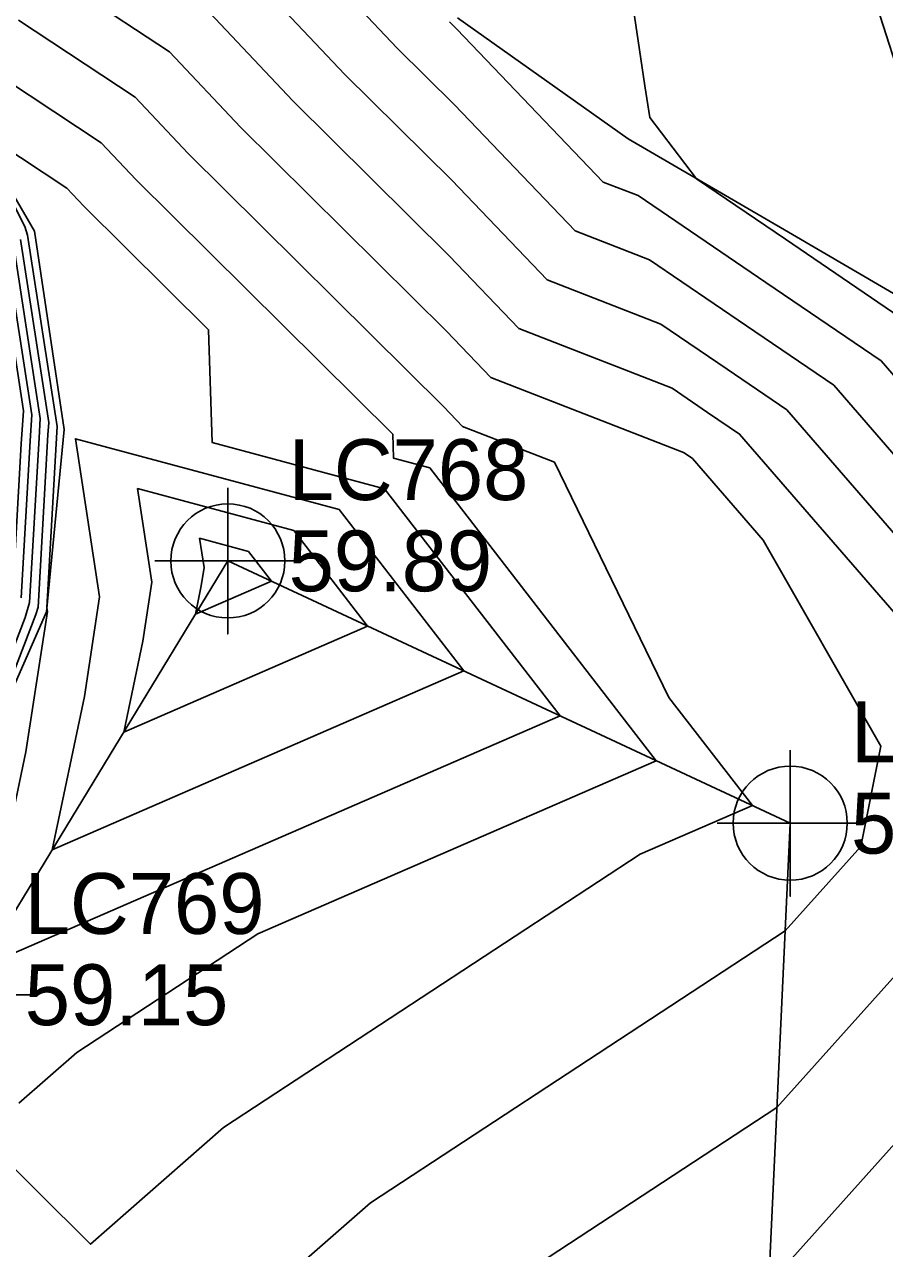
# Model space of a CAD drawing. Extents: x 2188792 to 2191981, y 386090 to 389710.
# Drawn here: x 2189663.1 to 2189698.4, y 387097.8 to 387148.1 of the extents above; entities that cross this region are included whole.
import ezdxf

# ---------------------------------------------------------------- set-up
doc = ezdxf.new("R2010")
doc.units = 0
for name, color, linetype in [('DTM Contours Major', 7, 'Continuous'), ('DTM Contours Minor', 7, 'Continuous'), ('Exist DTM Breakline', 7, 'Continuous'), ('Exist DTM Breakline Cogo Elevation', 7, 'Continuous'), ('Exist DTM Breakline Cogo Number', 7, 'Continuous'), ('Exist DTM Breakline Cogo Point CELL', 7, 'Continuous'), ('Exist DTM QL2 LIDAR Elevation Point', 7, 'Continuous'), ('PH Exist DTM Breakline', 7, 'Continuous')]:
    doc.layers.add(name, color=color, linetype=linetype)

msp = doc.modelspace()

# ---------------------------------------------------------------- linework, layer by layer
at = {"layer": 'DTM Contours Major'}
for points in [[(2189700.671, 387128.304), (2189696.342, 387133.295), (2189692.751, 387135.738), (2189688.764, 387138.45), (2189685.709, 387139.638), (2189680.744, 387144.823), (2189678.396, 387147.151), (2189673.258, 387152.591)], [(2189660.338, 387147.144), (2189666.223, 387143.262), (2189667.663, 387141.738), (2189678.21, 387131.281), (2189678.24, 387130.305), (2189679.735, 387129.904), (2189689.043, 387117.867), (2189672.667, 387110.758), (2189665.225, 387105.878), (2189662.851, 387103.796)], [(2189660.891, 387116.975), (2189663.547, 387123.87), (2189663.636, 387124.173), (2189664.04, 387131.253), (2189664.073, 387131.764), (2189662.914, 387139.278)]]:
    msp.add_lwpolyline(points, dxfattribs=at)
at = {"layer": 'DTM Contours Minor'}
for points in [[(2189700.218, 387135.302), (2189694.348, 387139.295), (2189690.691, 387141.783), (2189688.782, 387144.292), (2189688.578, 387145.602), (2189687.335, 387153.928)], [(2189700.509, 387125.254), (2189694.404, 387132.292), (2189691.953, 387133.959), (2189689.231, 387135.811), (2189684.552, 387137.63), (2189680.636, 387141.719), (2189676.249, 387146.068), (2189671.851, 387150.726)], [(2189699.533, 387144.461), (2189697.848, 387149.71)], [(2189665.323, 387149.444), (2189669.037, 387146.994), (2189671.956, 387143.903), (2189680.421, 387135.511), (2189682.238, 387133.613), (2189690.164, 387130.532), (2189690.355, 387130.402), (2189690.527, 387130.285), (2189693.435, 387126.933), (2189698.27, 387118.463), (2189697.445, 387114.346), (2189694.341, 387110.883), (2189677.292, 387099.703), (2189668.739, 387092.204)], [(2189670.444, 387148.86), (2189674.103, 387144.986), (2189680.528, 387138.615), (2189683.395, 387135.621), (2189689.697, 387133.171), (2189691.154, 387132.181), (2189692.465, 387131.288), (2189700.346, 387122.204)], [(2189662.831, 387148.294), (2189667.63, 387145.128), (2189669.809, 387142.821), (2189680.313, 387132.407), (2189681.081, 387131.605), (2189684.866, 387130.133), (2189689.558, 387120.471), (2189692.997, 387116.023), (2189688.385, 387114.021), (2189671.258, 387102.79), (2189665.795, 387098), (2189659.127, 387104.597), (2189648.448, 387104.04), (2189655.359, 387108.837), (2189656.622, 387112.28), (2189659.922, 387115.589), (2189660.006, 387115.697), (2189663.11, 387123.757), (2189663.289, 387124.369), (2189663.676, 387131.132), (2189663.726, 387131.925), (2189662.62, 387139.096), (2189662.276, 387140.201), (2189659.012, 387146.565)], [(2189700.833, 387131.355), (2189698.28, 387134.299), (2189693.55, 387137.516), (2189688.297, 387141.09), (2189686.866, 387141.646), (2189680.852, 387147.927), (2189680.543, 387148.233)], [(2189702.211, 387112.776), (2189694.002, 387103.617), (2189683.326, 387096.616), (2189671.683, 387086.408), (2189657.474, 387100.465), (2189646.307, 387099.883), (2189644.183, 387102.022), (2189640.25, 387103.406), (2189645.583, 387105.072), (2189647.044, 387105.263), (2189650.788, 387108.254), (2189652.763, 387109.485), (2189652.94, 387109.635), (2189659.121, 387115.832), (2189659.417, 387116.213), (2189662.235, 387123.53), (2189662.596, 387124.76), (2189662.946, 387130.891), (2189663.032, 387132.246), (2189662.032, 387138.732), (2189661.453, 387140.588), (2189658.488, 387146.37)], [(2189663.098, 387139.815), (2189660.993, 387143.919), (2189664.817, 387141.396), (2189665.516, 387140.656), (2189670.642, 387135.574), (2189670.784, 387130.948), (2189677.871, 387129.045), (2189685.089, 387119.711), (2189661.269, 387109.37), (2189663.139, 387118.234), (2189664.018, 387123.993), (2189663.993, 387124.157), (2189664.405, 387131.374), (2189664.42, 387131.603), (2189663.208, 387139.46), (2189663.098, 387139.815)], [(2189662.943, 387124.564), (2189663.311, 387131.012), (2189663.379, 387132.086), (2189662.326, 387138.914)], [(2189681.135, 387121.554), (2189676.007, 387128.185), (2189665.173, 387131.095), (2189666.165, 387124.597), (2189665.541, 387120.506), (2189664.213, 387114.208), (2189681.135, 387121.554)], [(2189677.181, 387123.398), (2189674.143, 387127.326), (2189667.725, 387129.05), (2189668.313, 387125.2), (2189667.943, 387122.777), (2189667.156, 387119.046), (2189677.181, 387123.398)], [(2189673.227, 387125.242), (2189672.279, 387126.467), (2189670.277, 387127.005), (2189670.46, 387125.804), (2189670.345, 387125.048), (2189670.099, 387123.884), (2189673.227, 387125.242)], [(2189693.664, 387096.351), (2189706.977, 387111.205)]]:
    msp.add_lwpolyline(points, dxfattribs=at)
at = {"layer": 'Exist DTM Breakline'}
for points in [[(2189607.506, 387016.831), (2189623.597, 387012.283), (2189642.272, 387014.498), (2189660.352, 387028.018), (2189676.956, 387046.52), (2189681.742, 387066.606), (2189693.435, 387091.443), (2189694.547, 387115.301), (2189671.434, 387126.078)], [(2189638.652, 387103.449), (2189646.155, 387103.245), (2189660.588, 387108.25), (2189671.434, 387126.078)]]:
    msp.add_lwpolyline(points, dxfattribs=at)
at = {"layer": 'Exist DTM Breakline Cogo Point CELL'}
for points in [[(2189671.434, 387129.078), (2189671.434, 387123.078), (2189671.434, 387126.078), (2189674.434, 387126.078), (2189668.434, 387126.078)], [(2189694.547, 387118.301), (2189694.547, 387112.301), (2189694.547, 387115.301), (2189697.547, 387115.301), (2189691.547, 387115.301)], [(2189660.588, 387111.25), (2189660.588, 387105.25), (2189660.588, 387108.25), (2189663.588, 387108.25), (2189657.588, 387108.25)]]:
    msp.add_lwpolyline(points, dxfattribs=at)
for centre in [(2189671.434, 387126.078), (2189694.547, 387115.301)]:
    msp.add_circle(centre, 2.344, dxfattribs=at)
at = {"layer": 'Exist DTM QL2 LIDAR Elevation Point'}
for p, q in [((2189680.234, 387130.133), (2189680.234, 387130.133)), ((2189690.235, 387130.133), (2189690.235, 387130.133))]:
    msp.add_line(p, q, dxfattribs=at)
at = {"layer": 'PH Exist DTM Breakline'}
for points in [[(2189629.701, 387107.916), (2189632.967, 387108.229), (2189638.56, 387108.756), (2189644.886, 387107.302), (2189647.882, 387107.164), (2189653.038, 387109.098), (2189660.239, 387115.492), (2189663.976, 387123.981), (2189664.703, 387131.472), (2189663.486, 387139.632), (2189659.375, 387146.7), (2189658.451, 387148.742)], [(2189734.185, 387078.804), (2189736.016, 387087.505), (2189736.265, 387096.292), (2189735.426, 387102.09), (2189733.625, 387107.999), (2189728.708, 387116.725), (2189722.939, 387122.222), (2189715.299, 387127.063), (2189707.658, 387131.904), (2189701.067, 387135.742), (2189694.476, 387139.579), (2189687.885, 387143.417), (2189680.868, 387148.397)]]:
    msp.add_lwpolyline(points, dxfattribs=at)

# ---------------------------------------------------------------- texts
at = {"layer": 'Exist DTM Breakline Cogo Elevation'}
for s, p in [('59.89', (2189673.934, 387124.828)), ('58.72', (2189697.047, 387114.051)), ('59.15', (2189663.088, 387107))]:
    msp.add_text(s, height=2.5, dxfattribs=at).set_placement(p)
at = {"layer": 'Exist DTM Breakline Cogo Number'}
for s, p in [('LC768', (2189673.934, 387128.578)), ('LC767', (2189697.047, 387117.801)), ('LC769', (2189663.088, 387110.75))]:
    msp.add_text(s, height=2.5, dxfattribs=at).set_placement(p)

doc.saveas('drawing.dxf')
